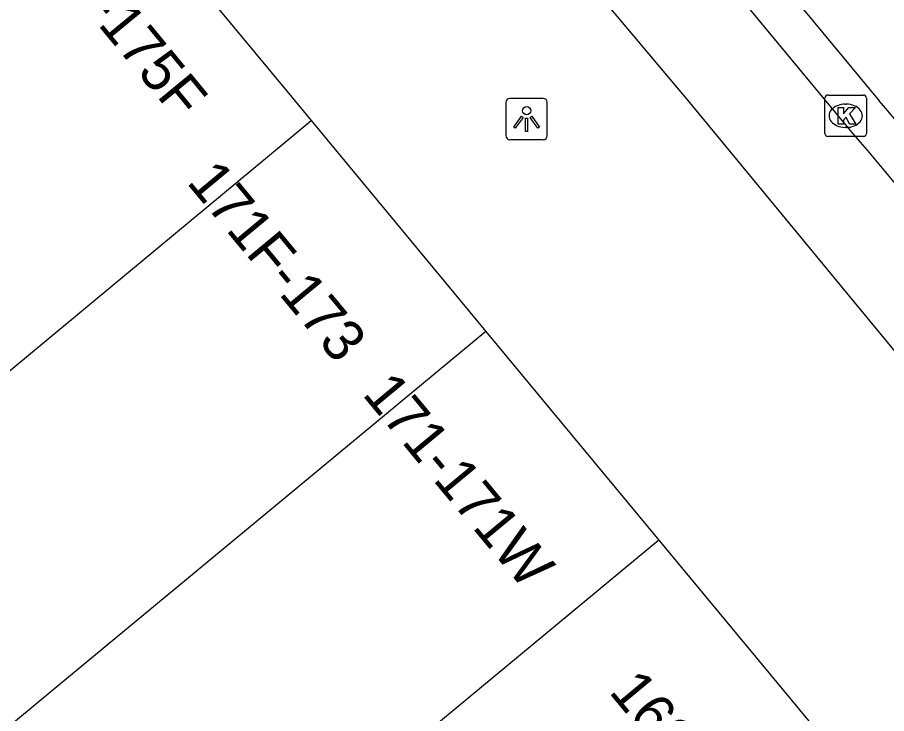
# Model space of a CAD drawing. Extents: x 160379 to 161131, y 383940 to 384849.
# Drawn here: x 160993.49 to 161014.46, y 384499.4 to 384516.19 of the extents above; entities that cross this region are included whole.
import ezdxf

# ---------------------------------------------------------------- set-up
doc = ezdxf.new("R2010")
doc.units = 0
for name, color, linetype in [('IMGEO_Fietspad_gesloten', 7, 'Continuous'), ('IMGEO_Fietspad_open', 7, 'Continuous'), ('IMGEO_Kolk', 7, 'Continuous'), ('IMGEO_Lichtpunt', 7, 'Continuous'), ('IMGEO_Pand', 7, 'Continuous'), ('IMGEO_Pand_nummerreeks', 7, 'Continuous'), ('IMGEO_Voetpad_open', 7, 'Continuous')]:
    doc.layers.add(name, color=color, linetype=linetype)

msp = doc.modelspace()

# ---------------------------------------------------------------- linework, layer by layer
at = {"layer": 'IMGEO_Fietspad_gesloten'}
msp.add_lwpolyline([(160975.615, 384560.837), (160998.867, 384532.781), (161014.288, 384514.174)], dxfattribs=at)
msp.add_arc((160840.325, 384366.495), 228.193, 37.79505, 40.3282, dxfattribs=at)
at = {"layer": 'IMGEO_Fietspad_open'}
msp.add_lwpolyline([(161013.512, 384513.558), (161008.126, 384520.057)], dxfattribs=at)
msp.add_arc((160848.71, 384373.006), 216.598, 38.32979, 40.45935, dxfattribs=at)
at = {"layer": 'IMGEO_Kolk'}
for p, q in [((161012.977, 384513.388), (161012.977, 384514.24)), ((161013.052, 384514.314), (161013.904, 384514.314)), ((161013.978, 384514.24), (161013.978, 384513.388)), ((161013.465, 384514.094), (161013.49, 384514.094)), ((161013.488, 384513.534), (161013.463, 384513.534)), ((161013.904, 384513.314), (161013.052, 384513.314))]:
    msp.add_line(p, q, dxfattribs=at)
for points in [[(161012.977, 384513.388), (161012.977, 384514.24)], [(161013.052, 384514.314), (161013.904, 384514.314)], [(161013.978, 384514.24), (161013.978, 384513.388)], [(161013.298, 384514.014), (161013.421, 384514.014), (161013.421, 384513.863), (161013.551, 384514.014), (161013.715, 384514.014), (161013.569, 384513.863), (161013.722, 384513.614), (161013.57, 384513.614), (161013.485, 384513.778), (161013.421, 384513.711), (161013.421, 384513.614), (161013.298, 384513.614), (161013.298, 384514.014)], [(161013.904, 384513.314), (161013.052, 384513.314)]]:
    msp.add_lwpolyline(points, dxfattribs=at)
for centre, start, end in [((161013.054, 384514.238), 91.552, 178.448), ((161013.054, 384514.238), 91.552, 178.448), ((161013.902, 384514.238), 1.552, 88.448), ((161013.902, 384514.238), 1.552, 88.448), ((161013.054, 384513.39), 181.552, 268.448), ((161013.054, 384513.39), 181.552, 268.448), ((161013.902, 384513.39), 271.552, 358.448), ((161013.902, 384513.39), 271.552, 358.448)]:
    msp.add_arc(centre, 0.0765, start, end, dxfattribs=at)
for centre, major_axis, ratio, start_param, end_param in [((161013.464, 384513.814), (-0.387, 0.002), 0.722429, 4.712389, 7.853982), ((161013.489, 384513.814), (-0.39, 0.002), 0.717154, 1.570796, 4.712389)]:
    msp.add_ellipse(centre, major_axis=major_axis, ratio=ratio, start_param=start_param, end_param=end_param, dxfattribs=at)
at = {"layer": 'IMGEO_Lichtpunt'}
for p, q in [((161006.182, 384514.235), (161005.374, 384514.235)), ((161006.182, 384514.235), (161005.374, 384514.235)), ((161005.28, 384514.14), (161005.28, 384513.333)), ((161005.28, 384514.14), (161005.28, 384513.333)), ((161006.276, 384513.333), (161006.276, 384514.14)), ((161006.276, 384513.333), (161006.276, 384514.14)), ((161005.374, 384513.239), (161006.182, 384513.239)), ((161005.374, 384513.239), (161006.182, 384513.239))]:
    msp.add_line(p, q, dxfattribs=at)
for points in [[(161005.654, 384513.804), (161005.693, 384513.776), (161005.505, 384513.514), (161005.467, 384513.541), (161005.654, 384513.804)], [(161005.866, 384513.776), (161005.904, 384513.803), (161006.091, 384513.541), (161006.052, 384513.513), (161005.866, 384513.776)], [(161005.756, 384513.756), (161005.803, 384513.756), (161005.803, 384513.434), (161005.756, 384513.434), (161005.756, 384513.756)]]:
    msp.add_lwpolyline(points, dxfattribs=at)
msp.add_circle((161005.779, 384513.938), 0.0994, dxfattribs=at)
for centre, start, end in [((161005.374, 384514.14), 90, 180), ((161005.374, 384514.14), 90, 180), ((161006.182, 384514.14), 0, 90), ((161006.182, 384514.14), 0, 90), ((161005.374, 384513.333), 180, 270), ((161005.374, 384513.333), 180, 270), ((161006.182, 384513.333), 270, 0), ((161006.182, 384513.333), 270, 360)]:
    msp.add_arc(centre, 0.0946, start, end, dxfattribs=at)
at = {"layer": 'IMGEO_Pand'}
for points in [[(160995.98, 384519.246), (161000, 384514.398), (161000.58, 384513.699)], [(160971.343, 384489.458), (160984.058, 384500), (161000, 384513.218), (161000.58, 384513.699)], [(161000.58, 384513.699), (161004.794, 384508.616)], [(161004.794, 384508.616), (161000, 384504.642), (160994.4, 384500), (160983.425, 384490.901), (160975.557, 384484.376)], [(161004.794, 384508.616), (161008.968, 384503.581)], [(161008.968, 384503.581), (160998.299, 384494.737)], [(161008.968, 384503.581), (161011.937, 384500), (161013.215, 384498.459)]]:
    msp.add_lwpolyline(points, dxfattribs=at)
at = {"layer": 'IMGEO_Voetpad_open'}
msp.add_lwpolyline([(161008.126, 384520.057), (161006.11, 384518.408), (161009.666, 384514.187), (161016.675, 384505.693), (161018.621, 384507.337)], dxfattribs=at)

# ---------------------------------------------------------------- texts
at = {"layer": 'IMGEO_Pand_nummerreeks'}
for s, rotation, p in [('175-175F', 309.4651, (160993.717, 384518.081)), ('171F-173', 309.66, (160997.556, 384512.207)), ('171-171W', 309.6586, (161001.794, 384507.095)), ('169', 309.6621, (161007.745, 384499.918))]:
    msp.add_text(s, height=1, rotation=rotation, dxfattribs=at).set_placement(p)

doc.saveas('drawing.dxf')
